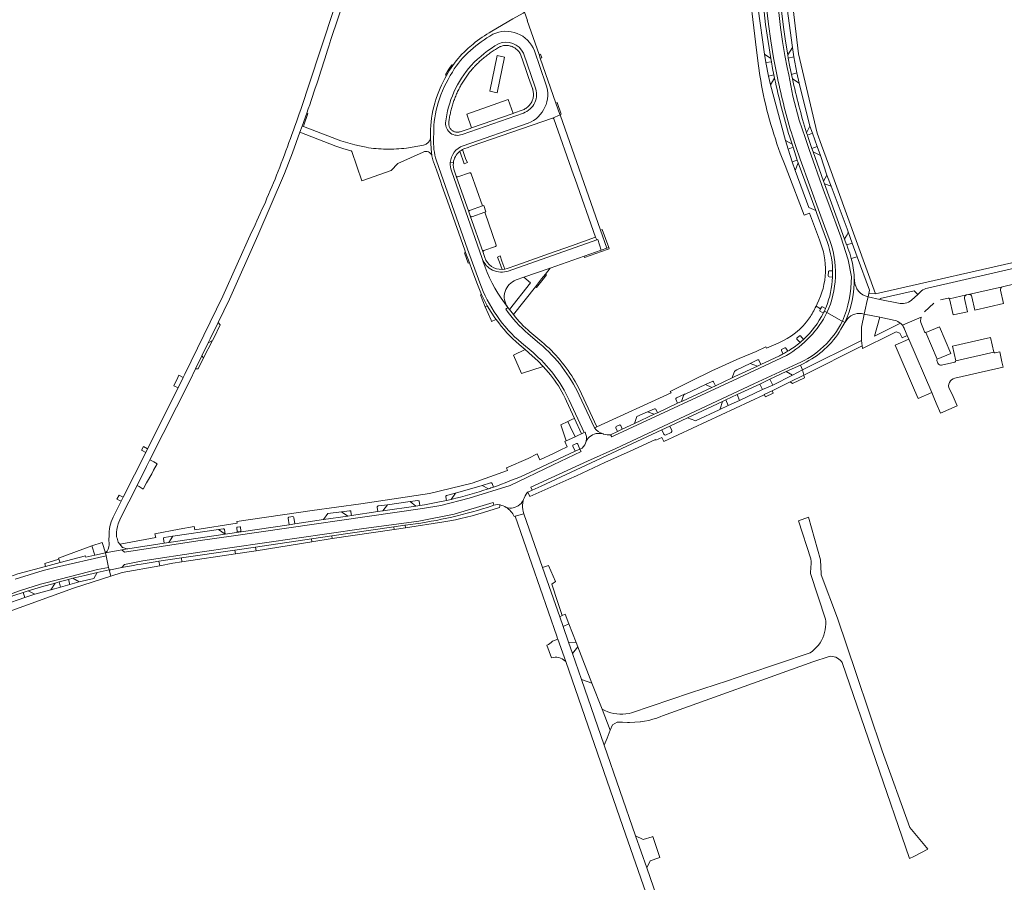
# Model space of a CAD drawing. Header units: metres. Extents: x 166325 to 190320, y 381923 to 404576.
# Tile 740 of 1056: x 175302 to 175643, y 395415 to 395714. Entities that reach past the tile are written whole.
import ezdxf

# ---------------------------------------------------------------- set-up
doc = ezdxf.new("R2010")
doc.units = ezdxf.units.M
for name, color, linetype, lineweight in [('B-WE-VH-VERHARDING_ASFALT-GV', 8, 'Continuous', 18), ('B-WE-VH-VERHARDING_BETONSTRAATSTEEN-GV', 8, 'Continuous', 18), ('B-WE-VH-VERHARDING_FUNDERING_ZAND-GV', 8, 'Continuous', 18), ('B-WE-VH-VERHARDING_HALFVERHARDING-GV', 8, 'Continuous', 18), ('B-WE-VH-VERHARDING_STRAATBAKSTEEN-GV', 8, 'Continuous', 18)]:
    doc.layers.add(name, color=color, linetype=linetype, lineweight=lineweight)

msp = doc.modelspace()

# ---------------------------------------------------------------- linework, layer by layer
at = {"layer": 'B-WE-VH-VERHARDING_ASFALT-GV', "flags": 128}
msp.add_lwpolyline([(175534.909, 395374.681), (175533.43, 395378.5), (175532.06, 395382.36), (175525.935, 395400.02), (175522.564, 395409.739), (175519.048, 395419.876), (175515.198, 395430.977), (175504.314, 395462.357), (175496.4, 395485.174), (175493.264, 395494.214), (175491.913, 395498.109), (175490.012, 395503.589), (175488.857, 395506.92), (175482.938, 395523.985), (175476.47, 395542.635), (175473.443, 395541.746), (175487.882, 395500.177), (175488.154, 395499.394), (175488.234, 395499.163), (175490.95, 395491.346), (175510.805, 395434.184), (175519.67, 395408.663), (175529.152, 395381.365)], dxfattribs=at)
at = {"layer": 'B-WE-VH-VERHARDING_BETONSTRAATSTEEN-GV', "flags": 128}
for points in [[(175713.593, 395648.745), (175713.458, 395649.24), (175710.349, 395648.505), (175710.229, 395648.476), (175710.913, 395646.06), (175701.027, 395643.726), (175699.123, 395643.233), (175687.393, 395640.236), (175684.441, 395639.482), (175673.554, 395636.7), (175672.82, 395636.531), (175670.297, 395635.948), (175667.631, 395635.333), (175664.96, 395634.717), (175653.156, 395631.993), (175653.293, 395631.432), (175598.41, 395618.924), (175596.036, 395619.026), (175595.776, 395617.865), (175599.901, 395616.984), (175600.015, 395617.311), (175611.768, 395619.9), (175613.019, 395618.653), (175614.374, 395619.91)], [(175675.108, 395634.412), (175674.139, 395634.191), (175616.421, 395620.933)], [(175616.421, 395620.933), (175674.139, 395634.191)], [(175591.12, 395623.516), (175590.98, 395624.647)], [(175624.051, 395617.21), (175629.963, 395618.55), (175630.669, 395618.702), (175642.369, 395621.387), (175643.337, 395621.609), (175651.644, 395623.515)], [(175614.374, 395619.91), (175613.019, 395618.653), (175610.822, 395616.696)], [(175629.963, 395618.55), (175624.051, 395617.21), (175625.331, 395611.575), (175630.29, 395612.688), (175629.235, 395617.337)], [(175642.369, 395621.387), (175630.669, 395618.702)], [(175631.798, 395617.884), (175632.796, 395613.277), (175642.723, 395615.538), (175641.705, 395620.185)], [(175593.532, 395612.082), (175594.489, 395611.911), (175594.695, 395612.865), (175595.515, 395616.658), (175595.776, 395617.865)], [(175606.351, 395615.632), (175599.901, 395616.984), (175595.776, 395617.865), (175595.515, 395616.658), (175594.695, 395612.865), (175594.489, 395611.911), (175599.813, 395610.809), (175605.142, 395609.724)], [(175615.367, 395612.7), (175618.561, 395615.637)], [(175620.887, 395616.882), (175623.553, 395617.466)], [(175587.77, 395608.917), (175588.172, 395609.594)], [(175607.032, 395608.696), (175607.684, 395608.025), (175614.174, 395610.828)], [(175614.174, 395610.828), (175607.684, 395608.025)], [(175615.36, 395605.783), (175614.989, 395606.626), (175614.264, 395608.375)], [(175608.464, 395606.691), (175609.362, 395604.511), (175609.931, 395603.184), (175617.875, 395584.639), (175618.602, 395582.941), (175619.439, 395581.019), (175620.877, 395577.577), (175626.679, 395580.076), (175624.9, 395584.129), (175623.978, 395585.879)], [(175619.752, 395596.297), (175615.81, 395605.525)], [(175625.818, 395589.611), (175642.631, 395593.442), (175642.2, 395595.295), (175641.461, 395598.826), (175639.895, 395598.454)], [(175639.398, 395598.699), (175626.173, 395595.678)], [(175620.002, 395594.829), (175619.607, 395595.761)], [(175625.827, 395595.264), (175621.278, 395594.183)], [(175484.43, 395497.061), (175486.025, 395492.678), (175486.626, 395492.821), (175487.24, 395492.886), (175487.294, 395492.888), (175487.911, 395492.866), (175488.52, 395492.765), (175489.112, 395492.586), (175489.675, 395492.332), (175490.2, 395492.007), (175490.679, 395491.618), (175490.95, 395491.346), (175488.234, 395499.163), (175486.319, 395498.497)]]:
    msp.add_lwpolyline(points, dxfattribs=at)
for points in [[(175457.553, 395629.721), (175456.245, 395633.275), (175455.9, 395633.167), (175457.153, 395629.574)], [(175461.757, 395618.703), (175461.372, 395618.572), (175462.993, 395614.447), (175463.759, 395614.771)], [(175367.005, 395601.951), (175368.457, 395602.675), (175368.932, 395603.584), (175371.124, 395608.209), (175370.428, 395608.983), (175367.684, 395603.347)], [(175620.564, 395607.468), (175615.81, 395605.525), (175619.752, 395596.297), (175624.531, 395598.266)], [(175605.203, 395601.159), (175611.918, 395585.483), (175613.147, 395582.613), (175617.875, 395584.639), (175609.931, 395603.184)], [(175638.221, 395603.795), (175625.046, 395600.716), (175626.173, 395595.678), (175639.398, 395598.699)], [(175365.357, 395596.745), (175364.819, 395597.462), (175362.618, 395592.94), (175363.55, 395592.861)], [(175356.832, 395590.693), (175356.455, 395589.911), (175355.025, 395587.039), (175356.517, 395586.29), (175358.342, 395589.935)], [(175343.892, 395564.697), (175345.303, 395563.894), (175345.948, 395565.183), (175344.537, 395565.986)], [(175347.392, 395556.482), (175348.009, 395557.723), (175349.289, 395559.986), (175348.082, 395560.661), (175346.789, 395561.334), (175345.639, 395559.047), (175342.327, 395552.462), (175343.086, 395552.038), (175344.417, 395551.219), (175345.631, 395553.367)], [(175336.056, 395549.042), (175335.358, 395547.647), (175336.832, 395546.975), (175337.53, 395548.37)], [(175431.304, 395538.102), (175431.443, 395537.16), (175435.4, 395537.743), (175435.262, 395538.682), (175435.222, 395538.677)], [(175402.956, 395532.88), (175410.021, 395534.002), (175409.881, 395534.959), (175402.803, 395533.92)], [(175383.389, 395531.072), (175376.257, 395530.025), (175376.447, 395528.732), (175383.575, 395529.802)], [(175357.692, 395527.301), (175349.876, 395526.154), (175350.157, 395524.631), (175354.69, 395525.468), (175357.891, 395525.948)], [(175485.021, 395524.652), (175483.585, 395524.219), (175482.938, 395523.985), (175488.857, 395506.92), (175489.752, 395507.318), (175488.204, 395511.869), (175486.091, 395518.229), (175487.415, 395519.151)], [(175490.774, 395507.773), (175489.752, 395507.318), (175488.857, 395506.92), (175490.012, 395503.589), (175492.058, 395504.469)], [(175492.058, 395504.469), (175490.012, 395503.589), (175491.913, 395498.109), (175494.56, 395498.029)], [(175495.162, 395496.48), (175494.56, 395498.029), (175491.913, 395498.109), (175493.264, 395494.214)], [(175495.162, 395496.48), (175493.264, 395494.214), (175496.4, 395485.174), (175500.064, 395483.863)], [(175503.573, 395474.832), (175500.064, 395483.863), (175496.4, 395485.174), (175504.314, 395462.357), (175505.277, 395464.814), (175506.402, 395467.55)]]:
    msp.add_lwpolyline(points, close=True, dxfattribs=at)
at = {"layer": 'B-WE-VH-VERHARDING_BETONSTRAATSTEEN-GV'}
for points in [[(175595.776, 395617.865, -0.3447172), (175591.12, 395623.516)], [(175614.374, 395619.91, -0.1334766), (175616.421, 395620.933)], [(175629.235, 395617.337, -0.4188387), (175629.963, 395618.55)], [(175630.669, 395618.702, -0.4463431), (175631.798, 395617.884)], [(175641.705, 395620.185, -0.3624289), (175642.369, 395621.387)], [(175610.822, 395616.696, -0.2241384), (175606.351, 395615.632)], [(175623.553, 395617.466, -0.1933025), (175624.051, 395617.21)], [(175588.172, 395609.594, -0.2969456), (175593.532, 395612.082)], [(175605.142, 395609.724, -0.1056462), (175607.032, 395608.696)], [(175614.264, 395608.375, -0.1598136), (175614.174, 395610.828)], [(175615.81, 395605.525, -0.4179824), (175615.36, 395605.783)], [(175639.895, 395598.454, -0.4043591), (175639.398, 395598.699)], [(175619.607, 395595.761, -0.3416506), (175619.752, 395596.297)], [(175621.278, 395594.183, -0.3827423), (175620.002, 395594.829)], [(175626.173, 395595.678, -0.3763638), (175625.827, 395595.264)], [(175623.978, 395585.879, -0.4752802), (175625.818, 395589.611)], [(175486.319, 395498.497, -0.1632689), (175484.43, 395497.061)]]:
    msp.add_lwpolyline(points, format="xyb", dxfattribs=at)
at = {"layer": 'B-WE-VH-VERHARDING_FUNDERING_ZAND-GV', "flags": 128}
msp.add_lwpolyline([(175523.255, 395423.28), (175523.575, 395423.384), (175521.191, 395430.729), (175520.871, 395430.625), (175517.852, 395429.645), (175515.198, 395430.977), (175519.048, 395419.876), (175520.236, 395422.3)], close=True, dxfattribs=at)
at = {"layer": 'B-WE-VH-VERHARDING_HALFVERHARDING-GV', "flags": 128}
for points in [[(175469.684, 395701.019), (175467.201, 395701.526), (175464.683, 395689.192), (175467.166, 395688.685)], [(175367.005, 395601.951), (175364.819, 395597.462), (175365.357, 395596.745), (175368.457, 395602.675)], [(175585.154, 395506.383), (175579.58, 395521.473), (175579.556, 395521.783), (175579.409, 395524.223), (175579.342, 395526.666), (175575.078, 395541.44), (175571.692, 395540.218), (175575.991, 395526.961), (175576.077, 395526.028), (175576.078, 395525.138), (175575.999, 395524.251), (175575.856, 395521.955), (175581.045, 395506.057), (175581.115, 395505.337), (175581.139, 395504.355), (175581.084, 395503.374), (175580.949, 395502.4), (175580.736, 395501.441), (175580.445, 395500.503), (175580.078, 395499.591), (175579.639, 395498.712), (175579.13, 395497.872), (175578.554, 395497.075), (175577.916, 395496.329), (175577.218, 395495.636), (175576.467, 395495.003), (175575.667, 395494.433), (175553.738, 395487.025), (175547.024, 395484.686), (175534.246, 395480.48), (175513.791, 395473.534), (175512.902, 395473.345), (175511.843, 395473.194), (175510.776, 395473.123), (175509.706, 395473.133), (175508.641, 395473.221), (175507.585, 395473.39), (175506.544, 395473.637), (175505.525, 395473.961), (175504.532, 395474.36), (175503.573, 395474.832), (175506.402, 395467.55), (175507.151, 395469.465), (175508.779, 395470.381), (175510.588, 395470.301), (175512.403, 395470.28), (175513.096, 395470.287), (175514.913, 395470.346), (175516.727, 395470.464), (175516.868, 395470.475), (175518.311, 395470.687), (175519.74, 395470.976), (175521.152, 395471.344), (175522.54, 395471.789), (175523.903, 395472.309), (175524.491, 395472.561), (175576.689, 395491.24), (175582.285, 395493.178), (175582.888, 395493.219), (175583.491, 395493.18), (175584.084, 395493.062), (175584.656, 395492.867), (175585.198, 395492.598), (175585.699, 395492.259), (175586.151, 395491.858), (175586.546, 395491.401), (175586.8, 395491.027), (175610.137, 395423.016), (175611.621, 395423.774), (175616.535, 395426.284), (175616.022, 395426.885), (175610.216, 395433.763), (175600.642, 395460.392), (175591.689, 395487.206)]]:
    msp.add_lwpolyline(points, close=True, dxfattribs=at)
at = {"layer": 'B-WE-VH-VERHARDING_STRAATBAKSTEEN-GV', "flags": 128}
for points in [[(175437.579, 395807.719), (175435.384, 395808.164), (175434.994, 395806.68), (175430.879, 395791.219), (175427.019, 395776.717), (175425.956, 395772.319), (175421.433, 395753.604), (175415.112, 395731.32), (175401.904, 395691.323), (175399.57, 395684.254)], [(175408.757, 395704.838), (175409.458, 395707.153), (175417.389, 395730.48), (175421.167, 395743.76), (175422.643, 395748.95), (175422.932, 395749.965), (175423.813, 395753.631), (175428.357, 395772.537), (175429.187, 395775.991), (175436.778, 395804.937), (175437.262, 395806.62), (175437.579, 395807.719)], [(175557.202, 395747.448), (175556.161, 395756.493), (175555.088, 395765.814), (175553.564, 395779.062), (175552.571, 395778.948), (175554.095, 395765.7), (175555.087, 395757.086), (175555.168, 395756.379), (175556.209, 395747.334), (175556.296, 395746.579), (175558.097, 395731.172), (175558.279, 395729.601), (175559.232, 395721.385), (175559.39, 395720.025), (175560.277, 395712.376), (175561.095, 395706.451), (175562.065, 395700.548), (175562.281, 395699.38), (175562.703, 395697.106), (175563.153, 395694.867), (175563.392, 395693.674)], [(175589.99, 395624.835), (175588.925, 395630.7), (175586.376, 395638.717), (175581.886, 395650.985), (175580.308, 395654.872), (175575.384, 395669.025), (175573.932, 395673.182), (175571.934, 395679.166), (175569.75, 395687.425), (175568.261, 395694.843), (175567.726, 395697.423), (175566.943, 395701.595), (175566.14, 395706.408), (175565.439, 395711.251), (175563.375, 395730.122), (175562.103, 395740.873), (175560.889, 395751.805), (175558.948, 395768.568), (175557.932, 395779.371), (175558.717, 395779.445)], [(175558.841, 395777.44), (175560.962, 395777.578), (175561.402, 395773.101), (175561.714, 395769.683), (175562.776, 395759.846), (175563.157, 395756.571), (175563.678, 395752.083), (175564.029, 395749.066), (175565.462, 395737.311), (175565.823, 395734.257), (175566.498, 395728.792), (175566.772, 395725.137), (175567.301, 395721.195), (175567.725, 395717.886), (175569.534, 395704.332), (175570.09, 395701.099), (175571.103, 395695.521), (175571.934, 395692.009)], [(175569.559, 395693.508), (175569.24, 395695.046), (175568.705, 395697.626), (175568.127, 395700.706), (175567.929, 395701.76), (175567.128, 395706.562), (175566.431, 395711.38), (175565.463, 395719.798), (175565.329, 395720.967), (175564.875, 395724.913), (175564.451, 395728.6), (175563.825, 395734.035), (175563.696, 395735.159), (175561.871, 395750.97), (175561.766, 395751.892), (175561.262, 395756.329), (175561.09, 395757.848), (175559.543, 395771.456), (175559.379, 395772.896), (175559.027, 395775.996), (175558.841, 395777.44)], [(175557.202, 395747.448), (175559.09, 395731.288), (175560.225, 395721.5), (175560.383, 395720.14), (175561.27, 395712.491), (175562.082, 395706.613), (175563.047, 395700.737), (175564.371, 395693.878), (175564.373, 395693.87)], [(175553.931, 395729.729), (175557.106, 395703.391), (175557.755, 395698.007), (175558.27, 395694.599)], [(175571.934, 395692.009), (175575.627, 395677.06), (175576.52, 395674.588), (175578.184, 395669.986), (175579.312, 395666.864), (175581.493, 395660.027), (175583.006, 395656.281), (175588.528, 395641.469), (175588.926, 395640.377), (175590.329, 395636.533), (175592.056, 395631.802), (175596.295, 395620.186), (175596.036, 395619.026), (175598.41, 395618.924), (175582.094, 395663.913), (175579.693, 395670.458), (175578.156, 395674.649), (175571.676, 395702.149), (175568.899, 395725.59)], [(175581.045, 395638.517), (175578.034, 395646.733), (175577.62, 395647.864), (175575.205, 395648.844), (175570.483, 395661.721), (175569.523, 395664.675), (175568.085, 395669.101), (175567.102, 395672.125), (175561.952, 395691.462), (175561.293, 395694.434), (175560.292, 395699.14), (175559.856, 395702.084), (175557.725, 395717.765)], [(175454.19, 395668.341), (175454.658, 395668.68), (175455.157, 395668.972), (175455.637, 395669.196), (175457.118, 395669.712), (175458.176, 395670.08), (175486.313, 395679.879), (175489, 395680.968), (175488.96, 395681.083), (175487.572, 395685.063), (175482.147, 395700.622), (175481.71, 395701.875), (175478.25, 395711.8), (175477.599, 395713.666), (175477.724, 395713.745), (175476.67, 395716.577), (175476.197, 395716.303), (175472.652, 395714.248), (175465.279, 395709.974)], [(175458.824, 395705.536), (175457.182, 395704.093)], [(175475.298, 395701.992), (175477.141, 395696.684)], [(175480.39, 395690.607), (175476.308, 395702.354)], [(175484.097, 395691.662), (175480.072, 395703.251)], [(175451.773, 395698.112), (175450.691, 395696.438), (175449.632, 395694.668)], [(175477.141, 395696.684), (175478.088, 395693.957), (175479.411, 395690.147)], [(175563.392, 395693.674), (175561.952, 395691.462), (175567.102, 395672.125), (175569.446, 395670.771), (175568.623, 395673.254)], [(175571.934, 395692.009), (175569.559, 395693.508)], [(175574.474, 395674.799), (175575.627, 395677.06), (175571.934, 395692.009)], [(175445.67, 395685.528), (175445.517, 395685.016)], [(175335.82, 395539.147), (175336.616, 395541.106), (175342.327, 395552.462), (175345.639, 395559.047), (175346.789, 395561.334), (175360.575, 395588.745), (175362.618, 395592.94), (175364.819, 395597.462), (175367.005, 395601.951), (175367.684, 395603.347), (175370.428, 395608.983), (175374.351, 395617.04), (175384.165, 395639.153), (175393.459, 395660.692), (175396.181, 395667.813), (175398.815, 395674.967), (175399.587, 395677.118), (175401.172, 395681.611)], [(175475.9, 395682.611), (175473.235, 395681.674), (175472.71, 395681.489), (175458.287, 395676.487), (175457.774, 395676.311), (175454.334, 395675.134)], [(175476.273, 395681.604), (175455.013, 395674.231)], [(175489, 395680.968), (175486.313, 395679.879)], [(175486.817, 395679.614), (175493.706, 395660.139), (175494.214, 395658.701), (175501.333, 395638.575), (175501.752, 395637.624), (175502.053, 395637.73), (175503.297, 395634.081), (175505.193, 395634.745), (175503.008, 395640.981), (175489, 395680.968)], [(175421.744, 395669.764), (175419.469, 395670.234), (175417.779, 395670.632), (175415.377, 395671.271), (175412.999, 395671.992), (175399.998, 395676.961), (175399.587, 395677.118), (175398.815, 395674.967), (175411.287, 395670.188), (175413.707, 395669.335), (175416.414, 395668.543), (175416.602, 395668.465), (175416.735, 395668.312), (175420.261, 395658.126), (175430.442, 395661.664), (175432.793, 395664.15), (175441.497, 395668.046)], [(175477.95, 395678.084), (175455.351, 395670.245)], [(175444.116, 395674.642), (175444.08, 395673.069), (175444.259, 395669.177), (175444.55, 395666.796), (175445.005, 395664.983), (175445.122, 395664.648), (175446.103, 395661.878), (175447.593, 395657.67), (175447.992, 395656.543), (175450.49, 395649.491), (175455.938, 395634.109), (175456.245, 395633.275), (175457.553, 395629.721), (175458.429, 395627.341), (175460.332, 395622.172), (175461.757, 395618.703), (175463.759, 395614.771), (175465.075, 395612.576), (175466.36, 395610.574), (175466.819, 395610.007)], [(175445.186, 395674.673), (175445.132, 395672.982)], [(175568.623, 395673.254), (175569.446, 395670.771), (175569.782, 395669.759), (175571.256, 395665.312), (175571.557, 395664.406), (175577.62, 395647.864), (175578.034, 395646.733), (175581.045, 395638.517)], [(175569.58, 395673.546), (175570.731, 395670.074), (175572.205, 395665.627), (175578.973, 395647.077), (175581.977, 395638.881)], [(175588.776, 395634.772), (175588.381, 395635.861), (175588.352, 395635.941), (175587.667, 395637.829), (175586.602, 395640.767), (175580.672, 395657.115), (175580.339, 395658.033), (175578.808, 395662.255), (175576.761, 395668.114), (175576.328, 395669.355), (175574.876, 395673.512), (175574.734, 395673.966), (175574.474, 395674.799)], [(175441.657, 395670.504), (175439.682, 395670.084), (175435.734, 395669.461)], [(175444.55, 395666.796), (175444.259, 395669.177), (175444.08, 395673.069)], [(175565.365, 395667.691), (175567.015, 395663.428), (175568.026, 395660.999), (175573.649, 395646.235), (175575.467, 395646.849), (175578.915, 395637.62)], [(175461.153, 395622.685), (175456.887, 395634.391), (175446.112, 395665.094)], [(175451.985, 395664.317), (175450.93, 395664.433)], [(175470.172, 395613.587), (175470.911, 395614.2), (175469.687, 395615.794), (175468.528, 395617.435), (175467.435, 395619.122), (175466.409, 395620.85), (175465.454, 395622.618), (175464.569, 395624.423), (175463.757, 395626.261), (175463.019, 395628.13), (175462.356, 395630.027), (175461.995, 395631.176), (175451.359, 395661.549)], [(175451.359, 395661.549), (175461.995, 395631.176)], [(175462.895, 395631.48), (175462.275, 395633.296), (175457.815, 395645.931), (175457.332, 395647.339), (175452.957, 395659.773), (175452.388, 395661.436)], [(175452.957, 395659.773), (175457.332, 395647.339), (175457.346, 395647.576), (175457.467, 395647.745), (175457.599, 395647.817), (175462.106, 395649.392), (175458.183, 395660.586)], [(175457.597, 395660.869), (175453.571, 395659.479)], [(175462.861, 395647.238), (175458.414, 395645.672), (175458.263, 395645.663), (175458.015, 395645.738), (175457.815, 395645.931), (175462.275, 395633.296)], [(175466.857, 395635.836), (175462.861, 395647.238)], [(175382.027, 395640.275), (175372.088, 395618.072), (175358.927, 395591.104), (175358.342, 395589.935), (175356.517, 395586.29), (175345.948, 395565.183), (175345.303, 395563.894), (175337.53, 395548.37), (175336.832, 395546.975), (175334.421, 395542.16)], [(175501.752, 395637.624), (175501.333, 395638.575), (175492.973, 395635.54), (175485.335, 395632.863), (175474.024, 395628.899), (175470.641, 395627.714), (175469.826, 395627.491), (175468.891, 395627.378)], [(175497.344, 395631.993), (175503.297, 395634.081), (175502.053, 395637.73), (175501.752, 395637.624), (175471.036, 395626.835)], [(175471.036, 395626.835), (175501.752, 395637.624)], [(175590.329, 395636.533), (175588.381, 395635.861), (175588.776, 395634.772)], [(175589.963, 395631.134), (175592.056, 395631.802), (175590.329, 395636.533)], [(175462.577, 395633.918), (175466.615, 395635.333)], [(175461.995, 395631.176), (175462.356, 395630.027), (175463.019, 395628.13), (175463.757, 395626.261), (175464.569, 395624.423), (175465.454, 395622.618), (175466.409, 395620.85), (175467.435, 395619.122), (175468.528, 395617.435), (175469.687, 395615.794), (175470.911, 395614.2)], [(175473.768, 395623.726), (175476.391, 395624.646), (175485.523, 395627.848), (175497.344, 395631.993)], [(175581.999, 395625.104), (175582.053, 395626.647)], [(175582.283, 395626.936), (175583.506, 395626.902)], [(175584.506, 395626.925), (175584.48, 395624.681)], [(175583.481, 395624.726), (175582.282, 395624.758)], [(175578.103, 395615.447), (175577.736, 395614.593), (175579.32, 395613.697), (175579.634, 395614.323)], [(175472.798, 395611.731), (175471.494, 395613.434), (175470.911, 395614.2), (175470.172, 395613.587)], [(175579.053, 395613.164), (175579.32, 395613.697), (175577.736, 395614.593)], [(175580.295, 395612.272), (175579.193, 395612.843)], [(175579.966, 395614.396), (175581.031, 395613.844), (175581.235, 395614.298)], [(175581.235, 395614.298), (175581.031, 395613.844), (175580.631, 395612.955), (175581.531, 395612.446)], [(175581.531, 395612.446), (175580.631, 395612.955)], [(175581.531, 395612.446), (175586.613, 395609.571), (175586.892, 395609.413)], [(175599.813, 395610.809), (175594.489, 395611.911), (175593.513, 395607.408), (175593.486, 395602.776), (175593.799, 395600.835), (175593.84, 395599.987), (175603.626, 395604.841), (175604.565, 395605.307), (175605.528, 395605.785), (175606.85, 395605.253), (175607.643, 395603.663), (175609.362, 395604.511), (175608.464, 395606.691)], [(175586.399, 395606.608), (175587.77, 395608.917), (175586.892, 395609.413)], [(175586.892, 395609.413), (175587.77, 395608.917)], [(175607.684, 395608.025), (175607.032, 395608.696), (175598.062, 395604.207), (175599.813, 395610.809)], [(175477.96, 395605.006), (175481.906, 395601.676)], [(175482.647, 395602.298), (175478.542, 395605.775)], [(175479.623, 395598.515), (175475.63, 395601.902)], [(175564.631, 395601.845), (175560.568, 395600.033), (175560.354, 395600.48), (175556.976, 395598.944), (175551.09, 395596.447), (175550.281, 395596.162), (175543.899, 395593.244), (175541.602, 395592.183), (175534.366, 395588.607), (175527.13, 395585.03), (175527.459, 395584.521), (175501.798, 395572.796), (175500.905, 395572.388)], [(175572.196, 395602.026), (175571.143, 395603.181)], [(175571.144, 395603.536), (175572.031, 395604.344)], [(175572.377, 395604.302), (175573.442, 395603.134)], [(175474.79, 395601.351), (175476.858, 395599.575), (175479.351, 395597.435), (175481.309, 395595.654), (175483.162, 395593.765), (175484.987, 395591.675), (175485.68, 395590.811), (175486.353, 395589.931)], [(175566.396, 395598.107), (175565.798, 395599.171)], [(175565.82, 395599.593), (175566.901, 395600.207)], [(175567.328, 395600.041), (175567.929, 395598.973)], [(175470.283, 395544.846), (175470.894, 395544.693), (175471.52, 395544.619), (175472.15, 395544.625), (175472.774, 395544.71), (175473.382, 395544.874), (175473.965, 395545.113), (175474.513, 395545.425), (175475.017, 395545.803), (175475.469, 395546.242), (175475.862, 395546.734), (175476.189, 395547.273), (175476.352, 395547.614), (175476.532, 395548.102), (175476.861, 395548.798), (175477.26, 395549.456), (175477.725, 395550.069), (175477.799, 395550.155), (175479.319, 395550.834), (175478.82, 395551.857), (175498.494, 395560.934), (175508.286, 395565.247), (175556.225, 395587.718), (175571.153, 395594.642)], [(175571.153, 395594.642), (175556.225, 395587.718), (175508.286, 395565.247), (175498.494, 395560.934), (175478.82, 395551.857), (175479.319, 395550.834), (175482.481, 395552.245), (175524.236, 395571.755)], [(175567.512, 395597.557), (175549.065, 395588.811), (175512.655, 395571.928), (175507.679, 395569.62), (175506.918, 395569.26), (175506.515, 395570.067)], [(175522.729, 395577.647), (175521.663, 395577.149), (175514.836, 395573.957), (175510.574, 395571.964), (175508.874, 395571.17), (175506.515, 395570.067), (175506.918, 395569.26), (175507.679, 395569.62), (175512.655, 395571.928), (175549.065, 395588.811), (175567.512, 395597.557)], [(175565.119, 395597.466), (175558.661, 395594.447), (175557.424, 395593.868), (175549.601, 395590.211), (175548.663, 395589.772), (175542.853, 395587.056), (175541.585, 395586.463), (175531.422, 395581.712), (175531.08, 395581.552), (175529.764, 395580.937), (175522.729, 395577.647)], [(175524.236, 395571.755), (175527.047, 395573.068), (175533.214, 395575.95), (175545.339, 395581.616), (175546.45, 395582.135), (175550.369, 395583.966), (175558.206, 395587.628), (175561.785, 395589.3), (175567.396, 395591.922), (175572.306, 395594.216), (175573.287, 395594.691)], [(175548.663, 395589.772), (175549.601, 395590.211), (175557.424, 395593.868), (175554.923, 395594.779), (175550.279, 395592.507), (175549.688, 395592.218)], [(175549.688, 395592.218), (175550.279, 395592.507), (175554.923, 395594.779)], [(175554.923, 395594.779), (175557.484, 395596.032)], [(175557.952, 395595.896), (175558.661, 395594.447), (175565.119, 395597.466)], [(175524.969, 395570.226), (175524.236, 395571.755), (175482.481, 395552.245), (175479.319, 395550.834), (175477.799, 395550.155), (175478.492, 395548.565), (175492.003, 395554.643), (175494.653, 395555.835), (175504.457, 395560.361), (175513.251, 395564.375), (175522.045, 395568.389), (175522.171, 395568.112), (175524.293, 395569.121), (175525.005, 395567.696), (175559.725, 395583.912), (175559.806, 395583.952), (175562.558, 395585.319), (175568.819, 395588.429), (175573.509, 395590.758), (175573.078, 395592.61), (175569.644, 395590.738), (175562.761, 395587.222), (175559.154, 395585.699), (175551.216, 395581.937), (175547.326, 395580.188), (175544.341, 395578.845)], [(175542.215, 395588.422), (175542.853, 395587.056), (175548.663, 395589.772), (175549.336, 395591.796)], [(175549.336, 395591.796), (175548.663, 395589.772)], [(175495.605, 395583.764), (175500.905, 395572.388), (175501.798, 395572.796), (175496.463, 395584.219), (175495.389, 395586.389), (175494.217, 395588.507)], [(175529.332, 395582.851), (175532.128, 395584.068), (175532.366, 395584.172), (175539.421, 395587.494), (175541.692, 395588.563)], [(175531.08, 395581.552), (175531.422, 395581.712), (175541.585, 395586.463), (175539.421, 395587.494), (175532.366, 395584.172), (175532.128, 395584.068)], [(175491.272, 395581.679), (175494.038, 395575.715), (175496.471, 395570.362), (175497.368, 395570.772), (175492.147, 395582.055)], [(175492.147, 395582.055), (175497.368, 395570.772), (175497.642, 395570.897)], [(175500.905, 395572.388), (175495.605, 395583.764)], [(175522.158, 395578.967), (175522.729, 395577.647), (175529.764, 395580.937), (175529.111, 395582.342)], [(175531.787, 395583.604), (175531.08, 395581.552)], [(175510.024, 395573.248), (175510.574, 395571.964), (175514.836, 395573.957), (175515.574, 395576.371), (175519.275, 395577.998), (175521.789, 395579.067)], [(175544.341, 395578.845), (175544.107, 395578.665), (175536.199, 395574.948), (175535.957, 395574.908), (175535.678, 395574.955), (175533.214, 395575.95), (175527.047, 395573.068), (175527.782, 395571.531)], [(175497.642, 395570.897), (175497.368, 395570.772), (175496.471, 395570.362), (175495.348, 395569.849), (175494.183, 395569.316), (175491.892, 395568.269), (175491.124, 395567.919), (175490.623, 395567.69), (175491.483, 395565.792), (175488.997, 395564.638), (175486.894, 395563.662), (175481.921, 395561.353), (175481.007, 395563.396), (175477.885, 395561.855), (175470.429, 395558.514), (175470.739, 395557.682), (175458.47, 395553.229), (175443.764, 395549.671), (175419.899, 395546.123), (175402.979, 395543.813), (175376.925, 395539.953), (175377, 395539.385), (175362.312, 395537.093), (175362.108, 395538.236), (175356.938, 395537.25), (175348.526, 395535.645), (175348.779, 395534.42), (175338.281, 395532.41), (175336.387, 395532.048), (175337.308, 395530.941), (175337.754, 395530.769), (175338.401, 395530.592), (175339.064, 395530.491), (175351.72, 395532.452), (175351.474, 395534.04)], [(175506.515, 395570.067), (175508.874, 395571.17), (175508.318, 395572.469)], [(175508.471, 395572.912), (175509.681, 395573.428)], [(175527.52, 395570.856), (175525.599, 395569.938)], [(175498.048, 395567.816), (175498.374, 395568.358), (175498.766, 395568.856), (175499.217, 395569.3), (175499.721, 395569.683), (175500.269, 395570.001), (175500.852, 395570.246), (175501.462, 395570.417), (175502.089, 395570.508), (175502.722, 395570.521), (175503.351, 395570.453), (175503.896, 395570.328)], [(175504.049, 395570.281), (175503.896, 395570.328), (175503.351, 395570.453), (175502.722, 395570.521), (175502.089, 395570.508), (175501.462, 395570.417), (175500.852, 395570.246), (175500.269, 395570.001), (175499.721, 395569.683), (175499.217, 395569.3), (175498.766, 395568.856), (175498.374, 395568.358), (175498.048, 395567.816)], [(175503.896, 395570.328), (175504.049, 395570.281)], [(175451.21, 395547.617), (175449.596, 395547.264), (175446.589, 395546.605), (175441.938, 395545.74), (175440.356, 395545.508), (175438.999, 395545.308), (175427.542, 395543.622), (175425.843, 395543.372), (175416.653, 395542.019), (175415.455, 395541.843), (175406.989, 395540.597), (175397.025, 395539.131), (175395.081, 395538.845), (175372.847, 395535.574), (175353.299, 395532.697), (175351.72, 395532.452), (175339.064, 395530.491), (175337.459, 395530.242), (175337.001, 395530.156), (175337.965, 395529.317), (175363.362, 395533.198), (175375.746, 395534.932), (175441.295, 395544.48), (175447.658, 395545.556), (175457.423, 395547.999), (175471.64, 395552.454), (175486.575, 395559.64), (175496.257, 395564.218), (175495.881, 395565.095), (175494.185, 395564.302)], [(175496.623, 395565.442), (175495.881, 395565.095), (175496.257, 395564.218), (175486.575, 395559.64), (175471.64, 395552.454), (175457.423, 395547.999), (175447.658, 395545.556), (175441.295, 395544.48), (175375.746, 395534.932), (175363.362, 395533.198), (175337.965, 395529.317)], [(175476.805, 395556.177), (175494.185, 395564.302), (175493.403, 395566.13)], [(175494.185, 395564.302), (175476.805, 395556.177)], [(175493.599, 395566.594), (175494.642, 395567.041)], [(175495.14, 395566.826), (175495.881, 395565.095), (175496.623, 395565.442)], [(175449.655, 395548.959), (175452.731, 395549.836), (175461.938, 395552.493), (175464.912, 395553.351)], [(175464.18, 395551.306), (175461.938, 395552.493), (175452.731, 395549.836), (175451.21, 395547.617)], [(175465.443, 395553.093), (175465.864, 395551.88)], [(175425.903, 395545.328), (175429.174, 395545.781), (175437.058, 395546.861), (175439.724, 395547.222)], [(175440.142, 395546.962), (175440.356, 395545.508), (175441.938, 395545.74), (175446.589, 395546.605), (175449.596, 395547.264), (175449.326, 395548.492)], [(175476.071, 395544.119), (175475.989, 395544.884), (175475.987, 395545.654), (175476.064, 395546.42), (175476.221, 395547.173), (175476.352, 395547.614), (175476.189, 395547.273), (175475.862, 395546.734), (175475.469, 395546.242), (175475.017, 395545.803), (175474.513, 395545.425), (175473.965, 395545.113), (175473.382, 395544.874), (175472.774, 395544.71), (175472.15, 395544.625), (175471.52, 395544.619), (175470.894, 395544.693), (175470.283, 395544.846)], [(175336.987, 395523.997), (175337.983, 395525.087), (175344.262, 395526.298), (175364.08, 395529.317), (175420.087, 395537.364), (175440.047, 395540.094), (175452.254, 395542.538), (175465.761, 395546.487), (175466.017, 395545.611), (175466.616, 395545.743), (175467.228, 395545.796), (175467.84, 395545.77), (175468.216, 395545.713)], [(175463.84, 395544.862), (175466.017, 395545.611), (175465.761, 395546.487), (175452.254, 395542.538), (175440.047, 395540.094), (175420.087, 395537.364), (175364.08, 395529.317), (175344.262, 395526.298)], [(175396.692, 395541.368), (175397.025, 395539.131), (175406.989, 395540.597), (175408.515, 395542.674), (175413.236, 395543.327), (175416.001, 395543.709)], [(175416.456, 395543.355), (175416.653, 395542.019), (175425.843, 395543.372), (175425.616, 395544.914)], [(175464.316, 395543.6), (175467.992, 395544.835), (175468.216, 395545.713), (175467.84, 395545.77), (175467.228, 395545.796), (175466.616, 395545.743), (175466.017, 395545.611), (175463.84, 395544.862)], [(175473.126, 395541.653), (175473.443, 395541.746), (175476.47, 395542.635), (175476.232, 395543.367), (175476.071, 395544.119)], [(175372.613, 395537.171), (175372.847, 395535.574), (175395.081, 395538.845), (175394.745, 395541.114)], [(175394.984, 395541.436), (175396.342, 395541.64)], [(175347.878, 395525.861), (175349.876, 395526.154), (175357.692, 395527.301), (175376.257, 395530.025), (175383.389, 395531.072), (175402.803, 395533.92), (175409.881, 395534.959), (175431.304, 395538.102), (175435.222, 395538.677), (175435.262, 395538.682)], [(175351.718, 395534.407), (175354.76, 395534.853), (175370.559, 395537.167), (175372.199, 395537.407)], [(175377.049, 395536.486), (175376.867, 395537.776)], [(175377.041, 395537.976), (175377.922, 395538.1)], [(175378.132, 395537.954), (175378.31, 395536.691)], [(175435.262, 395538.682), (175435.4, 395537.743), (175448.742, 395539.791)], [(175331.396, 395529.106), (175337.001, 395530.156), (175337.459, 395530.242), (175339.064, 395530.491), (175338.401, 395530.592), (175337.754, 395530.769), (175337.308, 395530.941), (175336.387, 395532.048), (175335.815, 395532.735), (175335.388, 395534.126), (175335.238, 395534.648), (175335.172, 395535.187)], [(175332.6, 395535.676), (175332.596, 395534.793), (175332.516, 395533.914), (175332.59, 395531.897)], [(175378.142, 395536.474), (175377.257, 395536.349)], [(175337.965, 395529.317), (175337.001, 395530.156), (175331.396, 395529.106), (175331.604, 395528.096), (175332.446, 395524.019), (175332.629, 395523.132)], [(175300.013, 395519.912), (175309.746, 395522.913), (175314.415, 395524.146), (175331.604, 395528.096), (175331.396, 395529.106), (175327.652, 395528.255), (175324.587, 395527.559), (175324.47, 395528.069), (175315.644, 395525.711), (175310.606, 395524.365), (175300.954, 395521.785), (175289.393, 395517.597), (175287.967, 395517.08), (175276.136, 395512.451), (175268.36, 395509.409), (175260.608, 395506.272)], [(175264.741, 395501.945), (175284.546, 395509.828), (175301.897, 395516.006), (175308.788, 395518.173), (175315.685, 395519.974), (175328.61, 395523.28), (175332.446, 395524.019), (175331.604, 395528.096), (175314.415, 395524.146), (175309.746, 395522.913), (175300.013, 395519.912)], [(175281.517, 395502.847), (175320.245, 395516.782), (175333.213, 395520.955), (175332.629, 395523.132), (175328.45, 395522.238), (175327.277, 395520.154), (175322.192, 395519.054), (175319.055, 395518.155), (175315.817, 395517.226), (175312.474, 395516.268), (175306.888, 395514.706), (175303.46, 395513.539), (175296.175, 395511.06)], [(175299.64, 395514.298), (175302.882, 395515.34), (175304.603, 395515.893), (175309.232, 395517.294), (175313.884, 395518.618), (175315.283, 395518.988), (175318.553, 395519.852), (175320.024, 395520.241), (175324.23, 395521.271), (175328.45, 395522.238), (175332.629, 395523.132), (175332.446, 395524.019), (175328.61, 395523.28), (175315.685, 395519.974), (175308.788, 395518.173), (175301.897, 395516.006), (175284.546, 395509.828)], [(175332.629, 395523.132), (175333.213, 395520.955), (175337.199, 395522.238)], [(175344.262, 395526.298), (175337.983, 395525.087), (175336.987, 395523.997)], [(175337.199, 395522.238), (175350.157, 395524.631), (175349.876, 395526.154), (175347.878, 395525.861)]]:
    msp.add_lwpolyline(points, dxfattribs=at)
for points in [[(175560.277, 395712.376), (175559.39, 395720.025), (175557.725, 395717.765), (175559.856, 395702.084), (175562.065, 395700.548), (175561.095, 395706.451)], [(175567.725, 395717.886), (175565.463, 395719.798), (175566.431, 395711.38), (175567.128, 395706.562), (175567.929, 395701.76), (175569.534, 395704.332)], [(175482.24, 395702.052), (175481.71, 395701.875), (175482.147, 395700.622), (175482.641, 395700.786)], [(175570.09, 395701.099), (175568.127, 395700.706), (175568.705, 395697.626), (175569.24, 395695.046), (175571.103, 395695.521)], [(175451.773, 395698.112), (175451.486, 395698.348), (175450.43, 395696.829), (175449.3, 395694.896), (175449.632, 395694.668), (175450.691, 395696.438)], [(175562.703, 395697.106), (175562.281, 395699.38), (175560.292, 395699.14), (175561.293, 395694.434), (175563.153, 395694.867)], [(175471.019, 395686.265), (175456.686, 395681.252), (175458.287, 395676.487), (175472.71, 395681.489)], [(175488.036, 395685.257), (175487.572, 395685.063), (175488.96, 395681.083), (175489.415, 395681.271)], [(175401.518, 395681.485), (175401.172, 395681.611), (175399.587, 395677.118), (175399.998, 395676.961), (175400.14, 395677.384)], [(175576.52, 395674.588), (175574.734, 395673.966), (175574.876, 395673.512), (175576.328, 395669.355), (175578.184, 395669.986)], [(175569.782, 395669.759), (175568.085, 395669.101), (175569.523, 395664.675), (175571.256, 395665.312)], [(175455.157, 395668.972), (175454.658, 395668.68), (175454.19, 395668.341), (175455.687, 395664.045), (175456.839, 395664.446), (175456.35, 395665.547)], [(175579.312, 395666.864), (175576.761, 395668.114), (175578.808, 395662.255), (175580.339, 395658.033), (175581.493, 395660.027)], [(175571.557, 395664.406), (175570.483, 395661.721), (175575.205, 395648.844), (175577.62, 395647.864)], [(175583.006, 395656.281), (175580.672, 395657.115), (175586.602, 395640.767), (175587.667, 395637.829), (175587.694, 395637.968), (175587.827, 395638.371), (175588.032, 395638.742), (175588.182, 395638.914), (175588.5, 395639.364), (175588.75, 395639.855), (175588.926, 395640.377), (175588.528, 395641.469)], [(175462.52, 395649.537), (175462.106, 395649.392), (175457.599, 395647.817), (175457.467, 395647.745), (175457.346, 395647.576), (175457.332, 395647.339), (175457.815, 395645.931), (175458.015, 395645.738), (175458.263, 395645.663), (175458.414, 395645.672), (175462.861, 395647.238), (175463.272, 395647.396)], [(175503.622, 395641.178), (175503.008, 395640.981), (175505.193, 395634.745), (175505.854, 395634.988)], [(175505.363, 395634.269), (175506.03, 395634.501), (175505.854, 395634.988), (175505.193, 395634.745), (175503.297, 395634.081), (175497.344, 395631.993), (175497.496, 395631.535)], [(175467.951, 395629.945), (175468.891, 395627.378), (175469.826, 395627.491), (175468.828, 395630.296), (175468.208, 395632.04), (175467.28, 395631.656)], [(175471.494, 395613.434), (175472.798, 395611.731), (175480.429, 395621.396), (175482.576, 395624.116), (175483.894, 395625.785), (175485.523, 395627.848), (175476.391, 395624.646), (175478.788, 395622.742)], [(175484.25, 395625.52), (175483.894, 395625.785), (175482.576, 395624.116), (175480.429, 395621.396), (175480.865, 395621.062), (175483.135, 395624.025)], [(175465.263, 395609.37), (175465.683, 395609.542), (175466.819, 395610.007), (175466.36, 395610.574), (175465.075, 395612.576), (175463.759, 395614.771), (175462.993, 395614.447), (175465.111, 395609.744)], [(175593.799, 395600.835), (175593.486, 395602.776), (175573.078, 395592.61), (175573.509, 395590.758)], [(175479.351, 395597.435), (175476.858, 395599.575), (175472.859, 395597.629), (175475.651, 395591.284), (175483.162, 395593.765), (175481.309, 395595.654)], [(175573.078, 395592.61), (175572.306, 395594.216), (175567.396, 395591.922), (175569.644, 395590.738)], [(175561.785, 395589.3), (175558.206, 395587.628), (175559.154, 395585.699), (175562.761, 395587.222)], [(175573.787, 395589.837), (175573.509, 395590.758), (175568.819, 395588.429), (175569.619, 395587.776)], [(175562.903, 395584.471), (175562.558, 395585.319), (175559.806, 395583.952), (175560.223, 395583.157)], [(175544.107, 395578.665), (175544.341, 395578.845), (175544.472, 395579.06), (175545.339, 395581.616), (175533.214, 395575.95), (175535.678, 395574.955), (175535.957, 395574.908), (175536.199, 395574.948)], [(175551.216, 395581.937), (175550.369, 395583.966), (175546.45, 395582.135), (175547.326, 395580.188)], [(175521.663, 395577.149), (175519.275, 395577.998), (175515.574, 395576.371), (175514.836, 395573.957)], [(175492.522, 395572.897), (175491.709, 395574.651), (175489.229, 395573.518), (175491.124, 395567.919), (175491.892, 395568.269), (175494.183, 395569.316)], [(175494.038, 395575.715), (175493.361, 395575.406), (175491.709, 395574.651), (175492.522, 395572.897), (175494.183, 395569.316), (175495.348, 395569.849), (175496.471, 395570.362)], [(175437.058, 395546.861), (175429.174, 395545.781), (175427.542, 395543.622), (175438.999, 395545.308)], [(175413.236, 395543.327), (175408.515, 395542.674), (175406.989, 395540.597), (175415.455, 395541.843)], [(175372.847, 395535.574), (175370.559, 395537.167), (175354.76, 395534.853), (175353.299, 395532.697)], [(175410.021, 395534.002), (175431.443, 395537.16), (175431.304, 395538.102), (175409.881, 395534.959)], [(175402.956, 395532.88), (175402.803, 395533.92), (175383.389, 395531.072), (175383.575, 395529.802)], [(175326.659, 395531.484), (175315.078, 395527.219), (175315.215, 395526.853), (175315.644, 395525.711), (175324.47, 395528.069), (175324.587, 395527.559), (175327.652, 395528.255)], [(175330.209, 395532.687), (175326.659, 395531.484), (175327.652, 395528.255), (175331.396, 395529.106)], [(175357.692, 395527.301), (175357.891, 395525.948), (175376.447, 395528.732), (175376.257, 395530.025)], [(175315.215, 395526.853), (175310.359, 395525.383), (175310.606, 395524.365), (175315.644, 395525.711)], [(175318.553, 395519.852), (175315.283, 395518.988), (175315.817, 395517.226), (175319.055, 395518.155)], [(175328.45, 395522.238), (175324.23, 395521.271), (175320.024, 395520.241), (175322.192, 395519.054), (175327.277, 395520.154)], [(175313.884, 395518.618), (175309.232, 395517.294), (175304.603, 395515.893), (175306.888, 395514.706), (175312.474, 395516.268)], [(175303.46, 395513.539), (175302.882, 395515.34), (175299.64, 395514.298), (175295.539, 395512.798), (175296.175, 395511.06)]]:
    msp.add_lwpolyline(points, close=True, dxfattribs=at)
at = {"layer": 'B-WE-VH-VERHARDING_STRAATBAKSTEEN-GV'}
for points in [[(175457.968, 395703.325, -0.0610465), (175465.68, 395708.932)], [(175465.279, 395709.974, 0.0461742), (175458.824, 395705.536)], [(175480.072, 395703.251, 0.4386476), (175465.68, 395708.932)], [(175401.172, 395681.611, 0.009862), (175408.757, 395704.838)], [(175457.182, 395704.093, 0.064789), (175451.773, 395698.112)], [(175467.643, 395705.662, 0.0745364), (175458.179, 395698.129)], [(175466.55, 395703.693, -0.0109984), (175468.057, 395704.607)], [(175467.643, 395705.662, -0.3963076), (175476.308, 395702.354)], [(175468.057, 395704.607, -0.0184872), (175468.423, 395704.748)], [(175468.423, 395704.748, -0.0295981), (175469.071, 395704.929)], [(175469.071, 395704.929, -0.0285844), (175469.736, 395705.032)], [(175469.736, 395705.032, -0.029724), (175470.408, 395705.056)], [(175470.408, 395705.056, -0.0284066), (175471.078, 395704.999)], [(175471.078, 395704.999, -0.0289058), (175471.736, 395704.864)], [(175471.736, 395704.864, -0.029619), (175472.374, 395704.651)], [(175472.374, 395704.651, -0.0312278), (175472.983, 395704.364)], [(175472.983, 395704.364, -0.0301412), (175473.552, 395704.007)], [(175473.552, 395704.007, -0.0297089), (175474.076, 395703.585)], [(175451.648, 395695.856, -0.0807061), (175457.968, 395703.325)], [(175460.984, 395699.384, -0.0112624), (175462.301, 395700.555)], [(175462.301, 395700.555, -0.0113445), (175463.669, 395701.665)], [(175463.669, 395701.665, -0.0108898), (175465.087, 395702.712)], [(175465.087, 395702.712, -0.0114937), (175466.55, 395703.693)], [(175474.076, 395703.585, -0.030478), (175474.546, 395703.104)], [(175474.546, 395703.104, -0.0285521), (175474.955, 395702.57)], [(175474.955, 395702.57, -0.0293448), (175475.298, 395701.992)], [(175458.179, 395698.129, 0.1561665), (175449.292, 395678.236)], [(175457.896, 395696.101, -0.011905), (175458.975, 395697.372)], [(175458.975, 395697.372, -0.007849), (175459.721, 395698.154)], [(175459.721, 395698.154, -0.0108337), (175460.984, 395699.384)], [(175449.632, 395694.668, 0.0540426), (175445.67, 395685.528)], [(175446.728, 395685.177, -0.0636661), (175451.648, 395695.856)], [(175455.928, 395693.412, -0.0116441), (175456.88, 395694.781)], [(175456.88, 395694.781, -0.0120058), (175457.896, 395696.101)], [(175558.27, 395694.599, 0.0479746), (175565.365, 395667.691)], [(175568.623, 395673.254, -0.0225748), (175563.392, 395693.674)], [(175569.58, 395673.546, -0.0225889), (175564.373, 395693.87)], [(175453.481, 395689.057, -0.0118086), (175454.227, 395690.547)], [(175454.227, 395690.547, -0.0120624), (175455.043, 395692)], [(175455.043, 395692, -0.0118309), (175455.928, 395693.412)], [(175476.273, 395681.604, 0.4184321), (175480.39, 395690.607)], [(175477.95, 395678.084, 0.401587), (175484.097, 395691.662)], [(175569.559, 395693.508, 0.0216553), (175574.474, 395674.799)], [(175452.208, 395685.977, -0.0115874), (175452.808, 395687.532)], [(175452.808, 395687.532, -0.012608), (175453.481, 395689.057)], [(175479.411, 395690.147, -0.0148937), (175479.505, 395689.865)], [(175479.505, 395689.865, -0.0296486), (175479.667, 395689.197)], [(175479.676, 395687.147, -0.0283084), (175479.521, 395686.479)], [(175479.667, 395689.197, -0.0280208), (175479.75, 395688.516)], [(175479.753, 395687.829, -0.0278355), (175479.676, 395687.147)], [(175479.75, 395688.516, -0.0276624), (175479.753, 395687.829)], [(175399.57, 395684.254, -0.0080902), (175391.233, 395661.407)], [(175445.517, 395685.016, 0.0741295), (175444.116, 395674.642)], [(175445.186, 395674.673, -0.0780603), (175446.728, 395685.177)], [(175451.237, 395682.789, -0.0119451), (175451.684, 395684.395)], [(175451.684, 395684.395, -0.0113852), (175452.208, 395685.977)], [(175477.672, 395683.642, -0.030012), (175477.123, 395683.23)], [(175478.17, 395684.115, -0.0298728), (175477.672, 395683.642)], [(175478.609, 395684.643, -0.02797), (175478.17, 395684.115)], [(175478.984, 395685.218, -0.029496), (175478.609, 395684.643)], [(175479.289, 395685.833, -0.0306207), (175478.984, 395685.218)], [(175479.521, 395686.479, -0.0276351), (175479.289, 395685.833)], [(175450.575, 395679.523, -0.012129), (175450.867, 395681.164)], [(175450.867, 395681.164, -0.0123671), (175451.237, 395682.789)], [(175476.529, 395682.885, -0.0292916), (175475.9, 395682.611)], [(175477.123, 395683.23, -0.0287118), (175476.529, 395682.885)], [(175449.292, 395678.236, 0.5619919), (175455.013, 395674.231)], [(175450.401, 395677.655, -0.0389212), (175450.392, 395678.143)], [(175450.392, 395678.143, -0.0094464), (175450.575, 395679.523)], [(175450.49, 395677.175, -0.0397615), (175450.401, 395677.655)], [(175450.656, 395676.716, -0.0395573), (175450.49, 395677.175)], [(175450.894, 395676.29, -0.0386193), (175450.656, 395676.716)], [(175486.313, 395679.879, -0.3990674), (175486.817, 395679.614)], [(175451.199, 395675.909, -0.0406406), (175450.894, 395676.29)], [(175451.562, 395675.583, -0.0422023), (175451.199, 395675.909)], [(175451.973, 395675.32, -0.0414969), (175451.562, 395675.583)], [(175452.422, 395675.128, -0.0395279), (175451.973, 395675.32)], [(175452.896, 395675.011, -0.0397458), (175452.422, 395675.128)], [(175453.382, 395674.973, -0.041222), (175452.896, 395675.011)], [(175453.868, 395675.016, -0.0432355), (175453.382, 395674.973)], [(175454.334, 395675.134, -0.0433964), (175453.868, 395675.016)], [(175428.698, 395669.13, -0.0517581), (175421.744, 395669.764)], [(175444.08, 395673.069, -0.336798), (175441.657, 395670.504)], [(175445.132, 395672.982, 0.0877286), (175446.112, 395665.094)], [(175455.351, 395670.245, 0.297171), (175450.93, 395664.433)], [(175435.734, 395669.461, -0.0339732), (175428.698, 395669.13)], [(175441.497, 395668.046, -0.4775684), (175444.55, 395666.796)], [(175451.985, 395664.317, -0.1999335), (175454.19, 395668.341)], [(175450.93, 395664.433, 0.1106379), (175451.359, 395661.549)], [(175452.388, 395661.436, -0.1238707), (175451.985, 395664.317)], [(175391.233, 395661.407, -0.0160873), (175382.027, 395640.275)], [(175453.571, 395659.479, -0.4100022), (175452.957, 395659.773)], [(175458.183, 395660.586, 0.411004), (175457.597, 395660.869)], [(175466.615, 395635.333, 0.4142408), (175466.857, 395635.836)], [(175578.915, 395637.62, -0.2249588), (175578.103, 395615.447)], [(175581.045, 395638.517, -0.0932333), (175583.506, 395626.902)], [(175581.977, 395638.881, -0.093101), (175584.506, 395626.925)], [(175462.275, 395633.296, -0.4113888), (175462.577, 395633.918)], [(175588.776, 395634.772, -0.0293379), (175589.963, 395631.134)], [(175461.995, 395631.176, 0.4142609), (175471.036, 395626.835)], [(175468.891, 395627.378, -0.3325441), (175462.895, 395631.48)], [(175590.98, 395624.647, 0.0504022), (175589.963, 395631.134)], [(175582.053, 395626.647, -0.364492), (175582.283, 395626.936)], [(175583.506, 395626.902, -0.0170014), (175583.481, 395624.726)], [(175461.153, 395622.685, 0.1301715), (175475.63, 395601.902)], [(175470.911, 395614.2, -0.5094625), (175473.768, 395623.726)], [(175583.481, 395624.726, -0.0836247), (175581.235, 395614.298)], [(175581.531, 395612.446, 0.0958776), (175584.48, 395624.681)], [(175582.282, 395624.758, -0.395876), (175581.999, 395625.104)], [(175589.99, 395624.835, -0.1076452), (175586.892, 395609.413)], [(175587.77, 395608.917, 0.1075741), (175590.98, 395624.647)], [(175477.96, 395605.006, -0.0660354), (175470.172, 395613.587)], [(175478.542, 395605.775, -0.0506003), (175472.798, 395611.731)], [(175581.531, 395612.446, -0.147433), (175567.512, 395597.557)], [(175580.295, 395612.272, -0.087864), (175573.442, 395603.134)], [(175577.736, 395614.593, -0.0464937), (175575.449, 395610.575)], [(175579.193, 395612.843, -0.341568), (175579.053, 395613.164)], [(175579.634, 395614.323, -0.3710876), (175579.966, 395614.396)], [(175580.631, 395612.955, -0.0052953), (175580.295, 395612.272)], [(175466.819, 395610.007, 0.0586367), (175474.79, 395601.351)], [(175575.449, 395610.575, -0.1418043), (175564.631, 395601.845)], [(175586.892, 395609.413, -0.178891), (175571.153, 395594.642)], [(175573.287, 395594.691, 0.144194), (175586.399, 395606.608)], [(175608.464, 395606.691, 0.0765793), (175607.684, 395608.025)], [(175495.605, 395583.764, 0.1089183), (175481.906, 395601.676)], [(175494.217, 395588.507, 0.085287), (175482.647, 395602.298)], [(175567.929, 395598.973, 0.0401472), (175572.196, 395602.026)], [(175571.143, 395603.181, -0.3633864), (175571.144, 395603.536)], [(175572.031, 395604.344, -0.3466258), (175572.377, 395604.302)], [(175573.442, 395603.134, -0.0127503), (175572.196, 395602.026)], [(175479.623, 395598.515, -0.1089619), (175492.147, 395582.055)], [(175565.119, 395597.466, 0.0103291), (175566.396, 395598.107)], [(175565.798, 395599.171, -0.3980119), (175565.82, 395599.593)], [(175567.929, 395598.973, -0.012963), (175566.396, 395598.107)], [(175566.901, 395600.207, -0.3518314), (175567.328, 395600.041)], [(175557.484, 395596.032, -0.3596514), (175557.952, 395595.896)], [(175549.688, 395592.218, 0.1551721), (175549.336, 395591.796)], [(175486.353, 395589.931, -0.0515355), (175491.272, 395581.679)], [(175541.692, 395588.563, -0.364964), (175542.215, 395588.422)], [(175529.111, 395582.342, -0.3009985), (175529.332, 395582.851)], [(175532.128, 395584.068, 0.2097856), (175531.787, 395583.604)], [(175521.789, 395579.067, -0.314065), (175522.158, 395578.967)], [(175498.048, 395567.816, 0.1798116), (175497.642, 395570.897)], [(175500.905, 395572.388, 0.1471014), (175503.896, 395570.328)], [(175508.318, 395572.469, -0.2645207), (175508.471, 395572.912)], [(175509.681, 395573.428, -0.3453157), (175510.024, 395573.248)], [(175527.782, 395571.531, -0.3493285), (175527.52, 395570.856)], [(175498.048, 395567.816, -0.1597399), (175496.623, 395565.442)], [(175504.049, 395570.281, 0.0989745), (175506.515, 395570.067)], [(175525.599, 395569.938, -0.3139772), (175524.969, 395570.226)], [(175493.403, 395566.13, -0.33263), (175493.599, 395566.594)], [(175494.642, 395567.041, -0.3681971), (175495.14, 395566.826)], [(175465.864, 395551.88, 0.0198266), (175476.805, 395556.177)], [(175451.21, 395547.617, 0.0227467), (175464.18, 395551.306)], [(175465.864, 395551.88, -0.0035548), (175464.18, 395551.306)], [(175464.912, 395553.351, -0.3386444), (175465.443, 395553.093)], [(175439.724, 395547.222, -0.3156765), (175440.142, 395546.962)], [(175449.326, 395548.492, -0.3996817), (175449.655, 395548.959)], [(175416.001, 395543.709, -0.4562608), (175416.456, 395543.355)], [(175425.616, 395544.914, -0.4179536), (175425.903, 395545.328)], [(175463.84, 395544.862, -0.048434), (175435.262, 395538.682)], [(175448.742, 395539.791, 0.0306182), (175464.316, 395543.6)], [(175468.216, 395545.713, -0.0758082), (175470.283, 395544.846)], [(175470.283, 395544.846, -0.1477635), (175473.126, 395541.653)], [(175334.421, 395542.16, 0.1284723), (175332.6, 395535.676)], [(175394.745, 395541.114, -0.4189547), (175394.984, 395541.436)], [(175396.342, 395541.64, -0.3023352), (175396.692, 395541.368)], [(175335.172, 395535.187, -0.1010321), (175335.82, 395539.147)], [(175372.199, 395537.407, -0.3571065), (175372.613, 395537.171)], [(175376.867, 395537.776, -0.2995049), (175377.041, 395537.976)], [(175377.922, 395538.1, -0.3209661), (175378.132, 395537.954)], [(175378.31, 395536.691, -0.3301436), (175378.142, 395536.474)], [(175351.474, 395534.04, -0.4140971), (175351.718, 395534.407)], [(175377.257, 395536.349, -0.4198108), (175377.049, 395536.486)], [(175332.59, 395531.897, -0.2371643), (175331.396, 395529.106)], [(175336.987, 395523.997, 0.0039283), (175332.629, 395523.132)], [(175336.987, 395523.997, -0.0093585), (175347.878, 395525.861)]]:
    msp.add_lwpolyline(points, format="xyb", dxfattribs=at)

doc.saveas('drawing.dxf')
